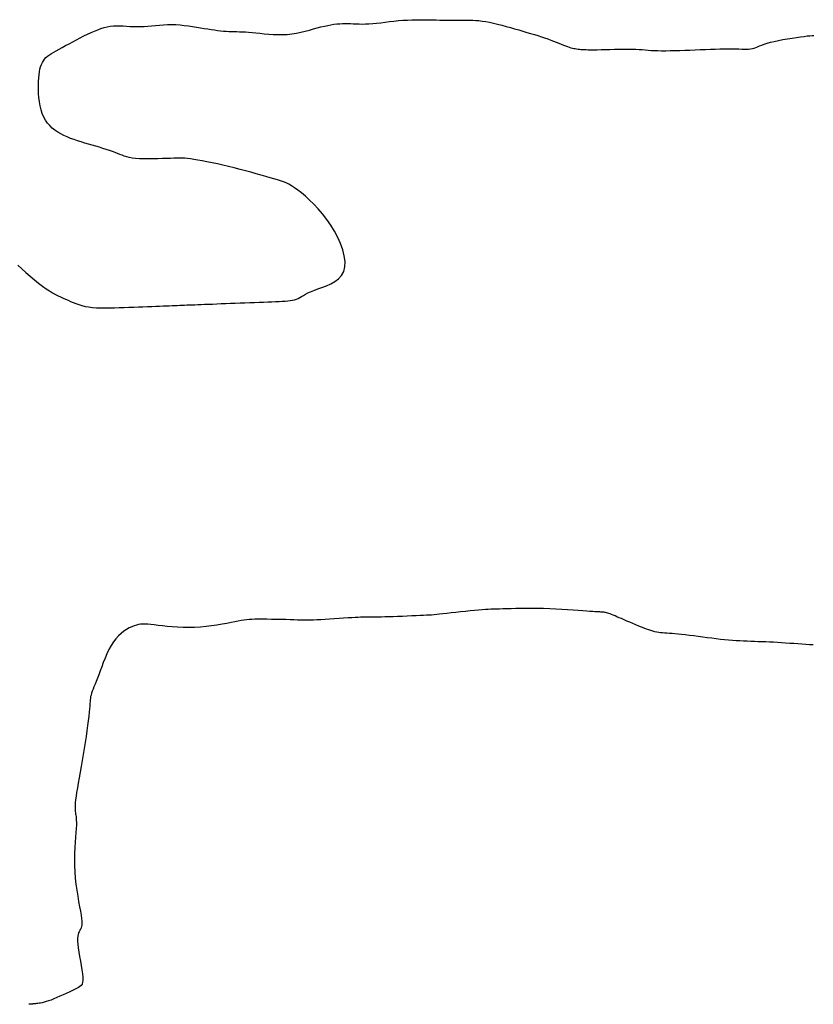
# Model space of a CAD drawing. Header units: millimetres. Extents: x 32690613 to 32693367, y 5343692 to 5344708.
# Tile 615 of 656: x 32692728 to 32692741, y 5344518 to 5344535. Entities that reach past the tile are written whole.
import ezdxf

# ---------------------------------------------------------------- set-up
doc = ezdxf.new("R2010")
doc.units = ezdxf.units.MM
doc.header["$LTSCALE"] = 20
doc.layers.add('02-DGM_HL_491.50', color=72, linetype='Continuous')
doc.layers.add('02-DGM_HL_492.00', color=82, linetype='Continuous')

msp = doc.modelspace()

# ---------------------------------------------------------------- linework, layer by layer
at = {"layer": '02-DGM_HL_491.50', "elevation": 491.5, "flags": 128}
msp.add_lwpolyline([(32692727.789, 5344530.631), (32692727.859, 5344530.569), (32692727.931, 5344530.506), (32692728.005, 5344530.442), (32692728.078, 5344530.38), (32692728.149, 5344530.323), (32692728.216, 5344530.271), (32692728.278, 5344530.226), (32692728.335, 5344530.189), (32692728.387, 5344530.157), (32692728.437, 5344530.13), (32692728.483, 5344530.107), (32692728.528, 5344530.086), (32692728.571, 5344530.067), (32692728.614, 5344530.048), (32692728.656, 5344530.029), (32692728.7, 5344530.009), (32692728.744, 5344529.989), (32692728.791, 5344529.971), (32692728.84, 5344529.953), (32692728.892, 5344529.937), (32692728.948, 5344529.923), (32692729.008, 5344529.913), (32692729.074, 5344529.905), (32692729.143, 5344529.899), (32692729.217, 5344529.897), (32692729.294, 5344529.896), (32692729.373, 5344529.897), (32692729.454, 5344529.899), (32692729.537, 5344529.901), (32692729.62, 5344529.905), (32692729.703, 5344529.908), (32692729.786, 5344529.911), (32692729.867, 5344529.914), (32692729.946, 5344529.917), (32692730.023, 5344529.92), (32692730.096, 5344529.923), (32692730.166, 5344529.926), (32692730.231, 5344529.929), (32692730.291, 5344529.931), (32692730.346, 5344529.933), (32692730.398, 5344529.935), (32692730.446, 5344529.937), (32692730.491, 5344529.939), (32692730.535, 5344529.94), (32692730.578, 5344529.942), (32692730.619, 5344529.944), (32692730.661, 5344529.945), (32692730.703, 5344529.947), (32692730.747, 5344529.949), (32692730.793, 5344529.95), (32692730.841, 5344529.952), (32692730.893, 5344529.954), (32692730.948, 5344529.957), (32692731.008, 5344529.959), (32692731.073, 5344529.961), (32692731.142, 5344529.964), (32692731.216, 5344529.967), (32692731.292, 5344529.97), (32692731.372, 5344529.973), (32692731.453, 5344529.976), (32692731.535, 5344529.98), (32692731.619, 5344529.983), (32692731.702, 5344529.986), (32692731.784, 5344529.989), (32692731.865, 5344529.992), (32692731.945, 5344529.995), (32692732.021, 5344529.998), (32692732.095, 5344530.001), (32692732.164, 5344530.004), (32692732.229, 5344530.007), (32692732.289, 5344530.009), (32692732.344, 5344530.012), (32692732.395, 5344530.015), (32692732.441, 5344530.018), (32692732.483, 5344530.023), (32692732.522, 5344530.03), (32692732.557, 5344530.038), (32692732.589, 5344530.048), (32692732.619, 5344530.061), (32692732.647, 5344530.076), (32692732.677, 5344530.093), (32692732.708, 5344530.112), (32692732.743, 5344530.132), (32692732.784, 5344530.154), (32692732.832, 5344530.176), (32692732.889, 5344530.199), (32692732.955, 5344530.223), (32692733.028, 5344530.248), (32692733.104, 5344530.277), (32692733.18, 5344530.311), (32692733.251, 5344530.352), (32692733.315, 5344530.4), (32692733.367, 5344530.457), (32692733.404, 5344530.525), (32692733.424, 5344530.605), (32692733.426, 5344530.695), (32692733.413, 5344530.793), (32692733.386, 5344530.896), (32692733.348, 5344531.003), (32692733.299, 5344531.111), (32692733.242, 5344531.218), (32692733.179, 5344531.322), (32692733.11, 5344531.421), (32692733.038, 5344531.514), (32692732.963, 5344531.601), (32692732.888, 5344531.681), (32692732.814, 5344531.754), (32692732.743, 5344531.819), (32692732.675, 5344531.877), (32692732.613, 5344531.926), (32692732.557, 5344531.966), (32692732.506, 5344531.999), (32692732.458, 5344532.026), (32692732.412, 5344532.048), (32692732.365, 5344532.067), (32692732.315, 5344532.084), (32692732.262, 5344532.101), (32692732.202, 5344532.118), (32692732.135, 5344532.138), (32692732.061, 5344532.159), (32692731.981, 5344532.182), (32692731.896, 5344532.206), (32692731.806, 5344532.231), (32692731.713, 5344532.256), (32692731.617, 5344532.281), (32692731.519, 5344532.306), (32692731.421, 5344532.33), (32692731.324, 5344532.352), (32692731.228, 5344532.374), (32692731.136, 5344532.394), (32692731.047, 5344532.412), (32692730.965, 5344532.428), (32692730.889, 5344532.442), (32692730.821, 5344532.454), (32692730.763, 5344532.462), (32692730.711, 5344532.469), (32692730.665, 5344532.473), (32692730.621, 5344532.475), (32692730.576, 5344532.476), (32692730.53, 5344532.475), (32692730.479, 5344532.473), (32692730.421, 5344532.471), (32692730.354, 5344532.469), (32692730.28, 5344532.466), (32692730.201, 5344532.464), (32692730.121, 5344532.462), (32692730.04, 5344532.462), (32692729.961, 5344532.463), (32692729.887, 5344532.465), (32692729.82, 5344532.47), (32692729.762, 5344532.477), (32692729.711, 5344532.486), (32692729.666, 5344532.497), (32692729.625, 5344532.51), (32692729.586, 5344532.525), (32692729.548, 5344532.54), (32692729.508, 5344532.556), (32692729.466, 5344532.573), (32692729.419, 5344532.59), (32692729.368, 5344532.608), (32692729.314, 5344532.625), (32692729.257, 5344532.643), (32692729.197, 5344532.661), (32692729.136, 5344532.68), (32692729.073, 5344532.698), (32692729.01, 5344532.716), (32692728.947, 5344532.735), (32692728.884, 5344532.754), (32692728.821, 5344532.773), (32692728.76, 5344532.793), (32692728.7, 5344532.815), (32692728.642, 5344532.839), (32692728.585, 5344532.864), (32692728.53, 5344532.892), (32692728.478, 5344532.923), (32692728.429, 5344532.956), (32692728.383, 5344532.993), (32692728.341, 5344533.034), (32692728.302, 5344533.079), (32692728.267, 5344533.128), (32692728.237, 5344533.182), (32692728.211, 5344533.241), (32692728.19, 5344533.305), (32692728.174, 5344533.373), (32692728.162, 5344533.444), (32692728.153, 5344533.517), (32692728.148, 5344533.589), (32692728.146, 5344533.661), (32692728.146, 5344533.73), (32692728.148, 5344533.795), (32692728.151, 5344533.855), (32692728.156, 5344533.91), (32692728.163, 5344533.96), (32692728.172, 5344534.007), (32692728.183, 5344534.049), (32692728.197, 5344534.087), (32692728.213, 5344534.121), (32692728.231, 5344534.152), (32692728.252, 5344534.18), (32692728.276, 5344534.206), (32692728.304, 5344534.23), (32692728.335, 5344534.253), (32692728.37, 5344534.276), (32692728.409, 5344534.299), (32692728.453, 5344534.324), (32692728.501, 5344534.35), (32692728.555, 5344534.38), (32692728.612, 5344534.411), (32692728.673, 5344534.444), (32692728.736, 5344534.478), (32692728.8, 5344534.512), (32692728.865, 5344534.546), (32692728.929, 5344534.578), (32692728.992, 5344534.608), (32692729.052, 5344534.636), (32692729.11, 5344534.662), (32692729.166, 5344534.684), (32692729.221, 5344534.704), (32692729.276, 5344534.721), (32692729.329, 5344534.734), (32692729.383, 5344534.744), (32692729.437, 5344534.75), (32692729.492, 5344534.753), (32692729.547, 5344534.753), (32692729.604, 5344534.751), (32692729.661, 5344534.747), (32692729.719, 5344534.743), (32692729.779, 5344534.74), (32692729.839, 5344534.738), (32692729.901, 5344534.738), (32692729.964, 5344534.741), (32692730.029, 5344534.746), (32692730.094, 5344534.752), (32692730.161, 5344534.759), (32692730.229, 5344534.765), (32692730.298, 5344534.771), (32692730.368, 5344534.774), (32692730.44, 5344534.775), (32692730.512, 5344534.773), (32692730.584, 5344534.768), (32692730.657, 5344534.76), (32692730.729, 5344534.751), (32692730.8, 5344534.741), (32692730.869, 5344534.73), (32692730.936, 5344534.718), (32692731, 5344534.708), (32692731.062, 5344534.698), (32692731.12, 5344534.689), (32692731.176, 5344534.681), (32692731.23, 5344534.674), (32692731.281, 5344534.668), (32692731.33, 5344534.663), (32692731.378, 5344534.659), (32692731.425, 5344534.657), (32692731.47, 5344534.655), (32692731.516, 5344534.653), (32692731.561, 5344534.652), (32692731.609, 5344534.651), (32692731.658, 5344534.65), (32692731.71, 5344534.647), (32692731.766, 5344534.644), (32692731.826, 5344534.639), (32692731.891, 5344534.632), (32692731.961, 5344534.624), (32692732.034, 5344534.617), (32692732.111, 5344534.609), (32692732.189, 5344534.604), (32692732.269, 5344534.6), (32692732.35, 5344534.6), (32692732.43, 5344534.604), (32692732.51, 5344534.613), (32692732.588, 5344534.626), (32692732.664, 5344534.641), (32692732.739, 5344534.659), (32692732.811, 5344534.678), (32692732.881, 5344534.698), (32692732.947, 5344534.716), (32692733.011, 5344534.733), (32692733.071, 5344534.748), (32692733.128, 5344534.76), (32692733.183, 5344534.77), (32692733.235, 5344534.778), (32692733.285, 5344534.784), (32692733.334, 5344534.789), (32692733.381, 5344534.791), (32692733.428, 5344534.792), (32692733.474, 5344534.791), (32692733.52, 5344534.79), (32692733.568, 5344534.788), (32692733.617, 5344534.786), (32692733.667, 5344534.784), (32692733.721, 5344534.783), (32692733.777, 5344534.784), (32692733.837, 5344534.787), (32692733.902, 5344534.792), (32692733.97, 5344534.798), (32692734.042, 5344534.806), (32692734.115, 5344534.815), (32692734.191, 5344534.824), (32692734.268, 5344534.833), (32692734.346, 5344534.841), (32692734.424, 5344534.847), (32692734.501, 5344534.852), (32692734.577, 5344534.855), (32692734.652, 5344534.857), (32692734.726, 5344534.858), (32692734.797, 5344534.857), (32692734.867, 5344534.857), (32692734.934, 5344534.855), (32692734.998, 5344534.854), (32692735.059, 5344534.852), (32692735.117, 5344534.851), (32692735.173, 5344534.85), (32692735.227, 5344534.849), (32692735.279, 5344534.848), (32692735.329, 5344534.848), (32692735.379, 5344534.848), (32692735.427, 5344534.848), (32692735.476, 5344534.848), (32692735.524, 5344534.848), (32692735.573, 5344534.848), (32692735.624, 5344534.847), (32692735.676, 5344534.845), (32692735.731, 5344534.841), (32692735.788, 5344534.834), (32692735.849, 5344534.825), (32692735.914, 5344534.813), (32692735.982, 5344534.799), (32692736.053, 5344534.782), (32692736.125, 5344534.763), (32692736.199, 5344534.743), (32692736.273, 5344534.723), (32692736.346, 5344534.702), (32692736.418, 5344534.681), (32692736.488, 5344534.66), (32692736.556, 5344534.64), (32692736.622, 5344534.621), (32692736.686, 5344534.602), (32692736.748, 5344534.583), (32692736.807, 5344534.564), (32692736.863, 5344534.545), (32692736.917, 5344534.526), (32692736.969, 5344534.508), (32692737.018, 5344534.489), (32692737.064, 5344534.471), (32692737.108, 5344534.453), (32692737.149, 5344534.437), (32692737.187, 5344534.421), (32692737.223, 5344534.407), (32692737.256, 5344534.395), (32692737.287, 5344534.385), (32692737.315, 5344534.376), (32692737.341, 5344534.369), (32692737.366, 5344534.364), (32692737.39, 5344534.359), (32692737.414, 5344534.355), (32692737.438, 5344534.352), (32692737.462, 5344534.349), (32692737.487, 5344534.347), (32692737.514, 5344534.345), (32692737.543, 5344534.343), (32692737.577, 5344534.342), (32692737.615, 5344534.341), (32692737.659, 5344534.34), (32692737.71, 5344534.34), (32692737.768, 5344534.341), (32692737.834, 5344534.342), (32692737.908, 5344534.344), (32692737.985, 5344534.346), (32692738.065, 5344534.348), (32692738.146, 5344534.35), (32692738.225, 5344534.351), (32692738.301, 5344534.351), (32692738.371, 5344534.35), (32692738.434, 5344534.348), (32692738.491, 5344534.345), (32692738.545, 5344534.342), (32692738.595, 5344534.338), (32692738.646, 5344534.334), (32692738.697, 5344534.33), (32692738.752, 5344534.327), (32692738.812, 5344534.325), (32692738.877, 5344534.324), (32692738.949, 5344534.324), (32692739.026, 5344534.325), (32692739.106, 5344534.327), (32692739.191, 5344534.33), (32692739.277, 5344534.333), (32692739.365, 5344534.336), (32692739.454, 5344534.34), (32692739.544, 5344534.343), (32692739.632, 5344534.346), (32692739.718, 5344534.35), (32692739.802, 5344534.352), (32692739.883, 5344534.354), (32692739.96, 5344534.356), (32692740.031, 5344534.357), (32692740.097, 5344534.357), (32692740.156, 5344534.356), (32692740.21, 5344534.354), (32692740.258, 5344534.353), (32692740.301, 5344534.352), (32692740.34, 5344534.351), (32692740.376, 5344534.352), (32692740.409, 5344534.355), (32692740.44, 5344534.361), (32692740.47, 5344534.369), (32692740.499, 5344534.379), (32692740.53, 5344534.391), (32692740.563, 5344534.405), (32692740.601, 5344534.42), (32692740.644, 5344534.436), (32692740.693, 5344534.452), (32692740.75, 5344534.469), (32692740.817, 5344534.485), (32692740.89, 5344534.5), (32692740.967, 5344534.515), (32692741.047, 5344534.529), (32692741.126, 5344534.542), (32692741.202, 5344534.553), (32692741.272, 5344534.563), (32692741.334, 5344534.571), (32692741.387, 5344534.577), (32692741.431, 5344534.581), (32692741.468, 5344534.585), (32692741.5, 5344534.588)], dxfattribs=at)
at = {"layer": '02-DGM_HL_492.00', "elevation": 492, "flags": 128}
msp.add_lwpolyline([(32692741.487, 5344524.097), (32692741.426, 5344524.1), (32692741.362, 5344524.104), (32692741.295, 5344524.108), (32692741.226, 5344524.113), (32692741.156, 5344524.118), (32692741.084, 5344524.123), (32692741.013, 5344524.129), (32692740.942, 5344524.133), (32692740.872, 5344524.138), (32692740.803, 5344524.141), (32692740.736, 5344524.144), (32692740.67, 5344524.147), (32692740.605, 5344524.149), (32692740.541, 5344524.151), (32692740.478, 5344524.153), (32692740.415, 5344524.155), (32692740.353, 5344524.158), (32692740.29, 5344524.16), (32692740.227, 5344524.164), (32692740.163, 5344524.168), (32692740.098, 5344524.173), (32692740.031, 5344524.178), (32692739.963, 5344524.185), (32692739.892, 5344524.192), (32692739.819, 5344524.2), (32692739.743, 5344524.21), (32692739.665, 5344524.22), (32692739.586, 5344524.231), (32692739.508, 5344524.241), (32692739.431, 5344524.252), (32692739.357, 5344524.261), (32692739.286, 5344524.27), (32692739.221, 5344524.278), (32692739.161, 5344524.283), (32692739.106, 5344524.288), (32692739.057, 5344524.291), (32692739.011, 5344524.294), (32692738.969, 5344524.296), (32692738.931, 5344524.299), (32692738.894, 5344524.302), (32692738.86, 5344524.305), (32692738.827, 5344524.31), (32692738.794, 5344524.316), (32692738.762, 5344524.323), (32692738.729, 5344524.331), (32692738.694, 5344524.342), (32692738.658, 5344524.354), (32692738.619, 5344524.368), (32692738.577, 5344524.383), (32692738.531, 5344524.402), (32692738.483, 5344524.421), (32692738.432, 5344524.442), (32692738.381, 5344524.464), (32692738.33, 5344524.486), (32692738.28, 5344524.507), (32692738.232, 5344524.528), (32692738.187, 5344524.548), (32692738.146, 5344524.565), (32692738.109, 5344524.581), (32692738.075, 5344524.596), (32692738.045, 5344524.608), (32692738.017, 5344524.619), (32692737.993, 5344524.629), (32692737.97, 5344524.637), (32692737.95, 5344524.644), (32692737.931, 5344524.649), (32692737.914, 5344524.653), (32692737.898, 5344524.656), (32692737.883, 5344524.659), (32692737.869, 5344524.66), (32692737.855, 5344524.661), (32692737.842, 5344524.662), (32692737.829, 5344524.662), (32692737.815, 5344524.663), (32692737.799, 5344524.663), (32692737.781, 5344524.664), (32692737.757, 5344524.665), (32692737.728, 5344524.667), (32692737.691, 5344524.669), (32692737.644, 5344524.672), (32692737.587, 5344524.677), (32692737.519, 5344524.682), (32692737.44, 5344524.688), (32692737.353, 5344524.695), (32692737.258, 5344524.702), (32692737.159, 5344524.708), (32692737.056, 5344524.714), (32692736.951, 5344524.719), (32692736.846, 5344524.723), (32692736.743, 5344524.725), (32692736.643, 5344524.725), (32692736.546, 5344524.725), (32692736.454, 5344524.724), (32692736.367, 5344524.722), (32692736.285, 5344524.72), (32692736.211, 5344524.718), (32692736.144, 5344524.716), (32692736.086, 5344524.714), (32692736.034, 5344524.713), (32692735.985, 5344524.712), (32692735.939, 5344524.71), (32692735.892, 5344524.708), (32692735.843, 5344524.705), (32692735.789, 5344524.702), (32692735.727, 5344524.696), (32692735.658, 5344524.69), (32692735.581, 5344524.682), (32692735.499, 5344524.673), (32692735.416, 5344524.664), (32692735.333, 5344524.655), (32692735.253, 5344524.646), (32692735.178, 5344524.637), (32692735.111, 5344524.63), (32692735.054, 5344524.624), (32692735.004, 5344524.619), (32692734.959, 5344524.615), (32692734.916, 5344524.611), (32692734.874, 5344524.608), (32692734.829, 5344524.606), (32692734.779, 5344524.603), (32692734.721, 5344524.601), (32692734.653, 5344524.598), (32692734.578, 5344524.595), (32692734.498, 5344524.591), (32692734.415, 5344524.588), (32692734.332, 5344524.585), (32692734.252, 5344524.582), (32692734.177, 5344524.58), (32692734.109, 5344524.578), (32692734.052, 5344524.576), (32692734.003, 5344524.575), (32692733.963, 5344524.574), (32692733.928, 5344524.574), (32692733.899, 5344524.574), (32692733.874, 5344524.574), (32692733.851, 5344524.574), (32692733.829, 5344524.574), (32692733.807, 5344524.574), (32692733.783, 5344524.574), (32692733.757, 5344524.573), (32692733.727, 5344524.573), (32692733.692, 5344524.571), (32692733.65, 5344524.57), (32692733.601, 5344524.567), (32692733.544, 5344524.564), (32692733.477, 5344524.56), (32692733.402, 5344524.555), (32692733.323, 5344524.55), (32692733.241, 5344524.545), (32692733.16, 5344524.539), (32692733.081, 5344524.535), (32692733.007, 5344524.53), (32692732.94, 5344524.527), (32692732.883, 5344524.524), (32692732.833, 5344524.523), (32692732.789, 5344524.522), (32692732.746, 5344524.522), (32692732.704, 5344524.523), (32692732.659, 5344524.524), (32692732.609, 5344524.525), (32692732.551, 5344524.527), (32692732.483, 5344524.529), (32692732.408, 5344524.531), (32692732.328, 5344524.533), (32692732.245, 5344524.535), (32692732.162, 5344524.536), (32692732.08, 5344524.537), (32692732.004, 5344524.538), (32692731.935, 5344524.538), (32692731.875, 5344524.537), (32692731.822, 5344524.535), (32692731.774, 5344524.532), (32692731.729, 5344524.528), (32692731.685, 5344524.522), (32692731.638, 5344524.515), (32692731.587, 5344524.506), (32692731.529, 5344524.495), (32692731.462, 5344524.482), (32692731.388, 5344524.467), (32692731.307, 5344524.452), (32692731.22, 5344524.437), (32692731.128, 5344524.423), (32692731.033, 5344524.411), (32692730.935, 5344524.402), (32692730.836, 5344524.396), (32692730.737, 5344524.394), (32692730.639, 5344524.396), (32692730.543, 5344524.4), (32692730.451, 5344524.407), (32692730.363, 5344524.415), (32692730.28, 5344524.424), (32692730.205, 5344524.432), (32692730.138, 5344524.44), (32692730.079, 5344524.447), (32692730.028, 5344524.452), (32692729.984, 5344524.454), (32692729.943, 5344524.455), (32692729.906, 5344524.452), (32692729.87, 5344524.447), (32692729.834, 5344524.438), (32692729.796, 5344524.426), (32692729.754, 5344524.409), (32692729.71, 5344524.388), (32692729.665, 5344524.362), (32692729.618, 5344524.332), (32692729.571, 5344524.295), (32692729.524, 5344524.252), (32692729.479, 5344524.203), (32692729.436, 5344524.147), (32692729.396, 5344524.085), (32692729.359, 5344524.016), (32692729.325, 5344523.944), (32692729.293, 5344523.869), (32692729.263, 5344523.794), (32692729.235, 5344523.72), (32692729.209, 5344523.649), (32692729.184, 5344523.583), (32692729.161, 5344523.522), (32692729.14, 5344523.468), (32692729.12, 5344523.419), (32692729.102, 5344523.374), (32692729.086, 5344523.334), (32692729.072, 5344523.298), (32692729.061, 5344523.265), (32692729.052, 5344523.234), (32692729.045, 5344523.206), (32692729.041, 5344523.179), (32692729.037, 5344523.151), (32692729.035, 5344523.12), (32692729.033, 5344523.085), (32692729.03, 5344523.044), (32692729.026, 5344522.995), (32692729.021, 5344522.937), (32692729.013, 5344522.869), (32692729.003, 5344522.792), (32692728.992, 5344522.707), (32692728.979, 5344522.615), (32692728.965, 5344522.518), (32692728.949, 5344522.417), (32692728.932, 5344522.314), (32692728.915, 5344522.209), (32692728.898, 5344522.105), (32692728.88, 5344522.003), (32692728.863, 5344521.904), (32692728.846, 5344521.808), (32692728.83, 5344521.718), (32692728.816, 5344521.634), (32692728.804, 5344521.558), (32692728.794, 5344521.49), (32692728.786, 5344521.432), (32692728.781, 5344521.383), (32692728.777, 5344521.341), (32692728.776, 5344521.305), (32692728.776, 5344521.275), (32692728.777, 5344521.25), (32692728.78, 5344521.227), (32692728.783, 5344521.205), (32692728.786, 5344521.185), (32692728.79, 5344521.164), (32692728.793, 5344521.14), (32692728.796, 5344521.112), (32692728.798, 5344521.08), (32692728.799, 5344521.04), (32692728.799, 5344520.993), (32692728.796, 5344520.935), (32692728.792, 5344520.867), (32692728.786, 5344520.789), (32692728.78, 5344520.703), (32692728.774, 5344520.61), (32692728.769, 5344520.511), (32692728.767, 5344520.407), (32692728.767, 5344520.3), (32692728.771, 5344520.192), (32692728.779, 5344520.083), (32692728.791, 5344519.976), (32692728.806, 5344519.872), (32692728.822, 5344519.771), (32692728.838, 5344519.677), (32692728.854, 5344519.589), (32692728.868, 5344519.511), (32692728.879, 5344519.443), (32692728.887, 5344519.387), (32692728.891, 5344519.341), (32692728.893, 5344519.303), (32692728.891, 5344519.274), (32692728.887, 5344519.249), (32692728.882, 5344519.229), (32692728.874, 5344519.212), (32692728.866, 5344519.195), (32692728.856, 5344519.178), (32692728.846, 5344519.16), (32692728.837, 5344519.138), (32692728.829, 5344519.113), (32692728.823, 5344519.082), (32692728.819, 5344519.044), (32692728.818, 5344518.998), (32692728.822, 5344518.944), (32692728.83, 5344518.88), (32692728.841, 5344518.808), (32692728.854, 5344518.732), (32692728.868, 5344518.654), (32692728.882, 5344518.576), (32692728.895, 5344518.502), (32692728.904, 5344518.434), (32692728.91, 5344518.375), (32692728.911, 5344518.327), (32692728.906, 5344518.289), (32692728.897, 5344518.259), (32692728.881, 5344518.236), (32692728.861, 5344518.216), (32692728.834, 5344518.199), (32692728.802, 5344518.183), (32692728.765, 5344518.165), (32692728.721, 5344518.145), (32692728.674, 5344518.122), (32692728.623, 5344518.098), (32692728.57, 5344518.073), (32692728.516, 5344518.049), (32692728.463, 5344518.025), (32692728.412, 5344518.003), (32692728.363, 5344517.984), (32692728.319, 5344517.969), (32692728.279, 5344517.956), (32692728.243, 5344517.946), (32692728.211, 5344517.938), (32692728.182, 5344517.932), (32692728.156, 5344517.928), (32692728.133, 5344517.925), (32692728.112, 5344517.923), (32692728.094, 5344517.921), (32692728.078, 5344517.919), (32692728.064, 5344517.918), (32692728.052, 5344517.916), (32692728.041, 5344517.915), (32692728.031, 5344517.915), (32692728.023, 5344517.914), (32692728.015, 5344517.913), (32692728.007, 5344517.913), (32692728.001, 5344517.912), (32692727.995, 5344517.912), (32692727.989, 5344517.911), (32692727.985, 5344517.911), (32692727.982, 5344517.91), (32692727.979, 5344517.91), (32692727.978, 5344517.91)], dxfattribs=at)

doc.saveas('drawing.dxf')
